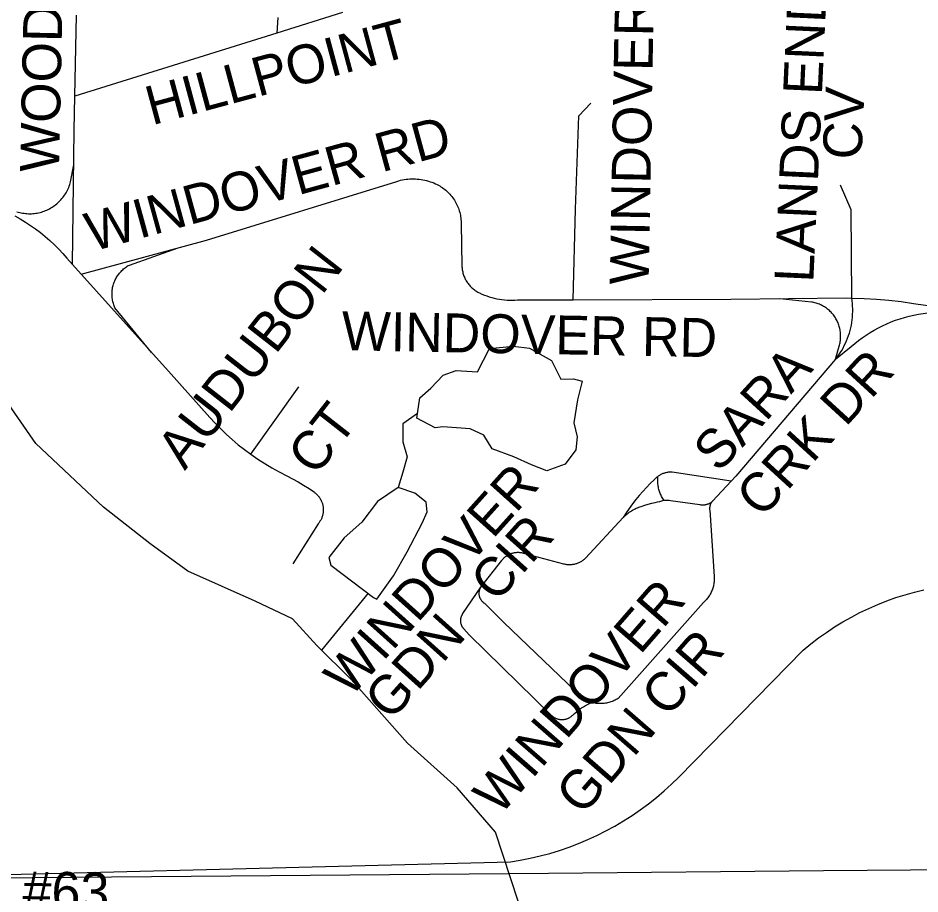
# Model space of a CAD drawing. Extents: x 1670563 to 1761545, y 515755 to 578944.
# Drawn here: x 1696373 to 1698114, y 539003 to 540693 of the extents above; entities that cross this region are included whole.
import ezdxf

# ---------------------------------------------------------------- set-up
doc = ezdxf.new("R2010")
doc.units = 0
for name, color, linetype in [('SHP_LINE', 7, 'Continuous'), ('STREETCL', 7, 'Continuous'), ('STRNAMES', 7, 'Continuous')]:
    doc.layers.add(name, color=color, linetype=linetype)

msp = doc.modelspace()

# ---------------------------------------------------------------- linework, layer by layer
at = {"layer": 'SHP_LINE'}
for points in [[(1697143, 539921), (1697149, 539960), (1697170, 539979), (1697194, 540004), (1697219, 540013), (1697260, 540010), (1697283, 540055), (1697329, 540060), (1697360, 540056), (1697403, 540032), (1697421, 539996), (1697445, 539997), (1697462, 539992), (1697453, 539956), (1697446, 539912), (1697452, 539885), (1697450, 539860), (1697429, 539832), (1697394, 539819), (1697364, 539831), (1697330, 539846), (1697288, 539862), (1697272, 539888), (1697246, 539900), (1697193, 539904), (1697178, 539902), (1697143, 539921)], [(1697353, 538944), (1697295, 539122), (1697221, 539208), (1697125, 539294), (1697016, 539417), (1696950, 539482), (1696903, 539534), (1696831, 539568), (1696701, 539626), (1696628, 539679), (1696538, 539749), (1696408, 539872), (1696332, 539981)], [(1697144, 539930), (1697116, 539910), (1697116, 539875), (1697124, 539846), (1697116, 539817), (1697107, 539787)], [(1697107, 539787), (1697067, 539760), (1697037, 539720), (1697003, 539690), (1696973, 539652), (1696977, 539637), (1697059, 539575), (1697066, 539572), (1697098, 539617), (1697124, 539663), (1697153, 539718), (1697163, 539740), (1697161, 539759), (1697139, 539776), (1697107, 539787)], [(1697049, 539583), (1696959, 539473)]]:
    msp.add_lwpolyline(points, dxfattribs=at)
at = {"layer": 'STREETCL'}
for points in [[(1696483.2, 540542), (1696486.2, 540698.4)], [(1696999.5, 540703.7), (1696872.5, 540663.9)], [(1696874.5, 540694.1), (1696872.5, 540663.9)], [(1696872.5, 540663.9), (1696483.2, 540542)], [(1696478.5, 540217.6), (1696481.9, 540476.5), (1696483.2, 540542)], [(1697444.6, 540149.4), (1697448.9, 540324.3), (1697455.2, 540504.1), (1697478.8, 540528.8)], [(1696371.2, 540319.1), (1696373.9, 540318.3), (1696376.7, 540317.6), (1696379.4, 540317), (1696382.2, 540316.5), (1696385, 540316.1), (1696387.8, 540315.7), (1696390.6, 540315.5), (1696393.4, 540315.4), (1696396.2, 540315.3), (1696399.1, 540315.4), (1696401.9, 540315.6), (1696404.7, 540315.8), (1696407.5, 540316.2), (1696410.3, 540316.7), (1696413, 540317.2), (1696415.8, 540317.9), (1696418.5, 540318.6), (1696421.2, 540319.4), (1696423.9, 540320.4), (1696426.5, 540321.4), (1696429.1, 540322.5), (1696431.6, 540323.7), (1696434.2, 540325), (1696436.6, 540326.4), (1696439, 540327.8), (1696441.4, 540329.4), (1696443.7, 540331), (1696446, 540332.7), (1696448.2, 540334.5), (1696450.3, 540336.3), (1696452.3, 540338.2), (1696454.3, 540340.2), (1696456.3, 540342.3), (1696458.1, 540344.4), (1696459.9, 540346.6), (1696461.6, 540348.9), (1696463.2, 540351.2), (1696464.8, 540353.5), (1696466.2, 540355.9), (1696467.6, 540358.4), (1696468.9, 540360.9), (1696470.1, 540363.5), (1696471.2, 540366.1), (1696472.2, 540368.7), (1696473.1, 540371.4), (1696474, 540374.1), (1696474.7, 540376.8), (1696481, 540409.5)], [(1696495.5, 540198.8), (1696737, 540264), (1697104.5, 540377.8), (1697107.9, 540378.9), (1697111.4, 540379.8), (1697115, 540380.5), (1697118.5, 540381.2), (1697122.1, 540381.7), (1697125.7, 540382.1), (1697129.3, 540382.4), (1697133, 540382.5), (1697136.6, 540382.5), (1697140.2, 540382.4), (1697143.8, 540382.2), (1697147.4, 540381.8), (1697151, 540381.4), (1697154.6, 540380.8), (1697158.1, 540380), (1697161.6, 540379.2), (1697165.1, 540378.2), (1697168.6, 540377.1), (1697172, 540375.9), (1697175.4, 540374.6), (1697178.7, 540373.2), (1697182, 540371.6), (1697184.5, 540370.3), (1697187, 540368.9), (1697189.4, 540367.4), (1697191.8, 540365.9), (1697194.1, 540364.2), (1697196.4, 540362.5), (1697198.6, 540360.7), (1697200.8, 540358.8), (1697202.9, 540356.9), (1697204.9, 540354.9), (1697206.8, 540352.8), (1697208.7, 540350.7), (1697210.5, 540348.4), (1697212.2, 540346.2), (1697213.9, 540343.8), (1697215.5, 540341.5), (1697216.9, 540339), (1697218.3, 540336.5), (1697219.7, 540334), (1697220.9, 540331.4), (1697222, 540328.8), (1697223.1, 540326.2), (1697224, 540323.5), (1697224.9, 540320.8), (1697225.7, 540318), (1697226.4, 540315.3), (1697227, 540312.5), (1697227.4, 540309.7), (1697227.8, 540306.8), (1697228.1, 540304), (1697228.3, 540301.2), (1697228.5, 540298.3), (1697228.5, 540295.5), (1697229.9, 540215.1), (1697230, 540213.1), (1697230.1, 540211), (1697230.4, 540209), (1697230.6, 540206.9), (1697231, 540204.9), (1697231.4, 540202.9), (1697231.9, 540200.9), (1697232.5, 540198.9), (1697233.1, 540196.9), (1697233.8, 540195), (1697234.6, 540193.1), (1697235.4, 540191.2), (1697236.3, 540189.3), (1697237.3, 540187.5), (1697238.3, 540185.7), (1697239.4, 540183.9), (1697240.6, 540182.2), (1697241.8, 540180.6), (1697243.1, 540178.9), (1697244.4, 540177.3), (1697245.8, 540175.8), (1697247.2, 540174.3), (1697248.7, 540172.9), (1697250.2, 540171.5), (1697251.8, 540170.1), (1697253.4, 540168.9), (1697255.1, 540167.6), (1697256.8, 540166.5), (1697258.5, 540165.4), (1697260.3, 540164.3), (1697262.1, 540163.4), (1697264, 540162.4), (1697268.5, 540160.4), (1697273.2, 540158.5), (1697277.9, 540156.7), (1697282.7, 540155.1), (1697287.5, 540153.7), (1697292.4, 540152.5), (1697297.3, 540151.4), (1697302.2, 540150.5), (1697307.2, 540149.8), (1697312.2, 540149.2), (1697317.2, 540148.8), (1697322.2, 540148.6), (1697327.3, 540148.6), (1697332.3, 540148.7), (1697337.3, 540149), (1697444.6, 540149.4)], [(1697982.2, 540152.7), (1697980.7, 540322.9), (1697960.3, 540370.2)], [(1696367.4, 540311.2), (1696377.7, 540305.4), (1696387.9, 540299.3), (1696397.7, 540292.8), (1696407.4, 540285.9), (1696416.8, 540278.8), (1696426, 540271.3), (1696434.9, 540263.5), (1696443.6, 540255.5), (1696451.9, 540247.1), (1696460, 540238.5), (1696467.8, 540229.6), (1696478.5, 540217.6)], [(1696630.9, 540047.9), (1696560.5, 540133.5), (1696559.6, 540135.5), (1696558.8, 540137.6), (1696558.1, 540139.7), (1696557.4, 540141.9), (1696556.8, 540144), (1696556.3, 540146.2), (1696555.8, 540148.4), (1696555.5, 540150.6), (1696555.2, 540152.8), (1696555, 540155), (1696554.8, 540157.2), (1696554.8, 540159.5), (1696554.8, 540161.7), (1696554.9, 540163.9), (1696555.1, 540166.2), (1696555.3, 540168.4), (1696555.6, 540170.6), (1696556, 540172.8), (1696556.5, 540175), (1696557.1, 540177.1), (1696557.7, 540179.3), (1696558.4, 540181.4), (1696559.2, 540183.5), (1696560.1, 540185.6), (1696561, 540187.6), (1696562, 540189.6), (1696563, 540191.6), (1696564.2, 540193.5), (1696565.4, 540195.4), (1696566.6, 540197.2), (1696568, 540199), (1696569.3, 540200.8), (1696570.8, 540202.5), (1696572.3, 540204.1), (1696573.9, 540205.7), (1696575.5, 540207.3), (1696577.2, 540208.7), (1696578.9, 540210.2), (1696580.6, 540211.5), (1696582.5, 540212.8), (1696584.3, 540214.1), (1696586.2, 540215.2), (1696588.2, 540216.3), (1696682.6, 540249.3)], [(1696478.5, 540217.6), (1696495.5, 540198.8)], [(1696495.5, 540198.8), (1696663.7, 540011.5)], [(1697444.6, 540149.4), (1697748.9, 540150.4), (1697971.3, 540152.8), (1697982.2, 540152.7)], [(1697950.7, 540034.4), (1697957.8, 540059.8), (1697958.4, 540062), (1697959, 540064.2), (1697959.5, 540066.5), (1697959.9, 540068.7), (1697960.2, 540071), (1697960.5, 540073.2), (1697960.6, 540075.5), (1697960.7, 540077.8), (1697960.7, 540080.1), (1697960.7, 540082.3), (1697960.5, 540084.6), (1697960.3, 540086.9), (1697960, 540089.1), (1697959.6, 540091.4), (1697959.2, 540093.6), (1697958.6, 540095.8), (1697958, 540098), (1697957.4, 540100.2), (1697956.6, 540102.4), (1697955.8, 540104.5), (1697954.9, 540106.6), (1697953.9, 540108.6), (1697952.8, 540110.7), (1697951.7, 540112.7), (1697950.6, 540114.6), (1697949.3, 540116.5), (1697948, 540118.4), (1697946.6, 540120.2), (1697945.2, 540122), (1697943.7, 540123.7), (1697942.1, 540125.4), (1697940.5, 540127), (1697938.9, 540128.5), (1697937.1, 540130), (1697935.4, 540131.5), (1697933.6, 540132.9), (1697931.7, 540134.2), (1697929.8, 540135.4), (1697927.8, 540136.6), (1697925.9, 540137.7), (1697923.8, 540138.8), (1697921.8, 540139.7), (1697919.7, 540140.6), (1697917.6, 540141.5), (1697915.4, 540142.2), (1697913.2, 540142.9), (1697911, 540143.5), (1697908.8, 540144.1), (1697906.6, 540144.5), (1697904.3, 540144.9), (1697843.2, 540151.4)], [(1697950.7, 540034.4), (1697953.9, 540038.6), (1697957, 540042.8), (1697959.9, 540047.2), (1697962.7, 540051.6), (1697965.3, 540056.2), (1697967.7, 540060.8), (1697970, 540065.6), (1697972.1, 540070.4), (1697974.1, 540075.2), (1697975.9, 540080.2), (1697977.5, 540085.2), (1697978.9, 540090.2), (1697980.2, 540095.3), (1697981.3, 540100.5), (1697982.2, 540105.6), (1697982.9, 540110.8), (1697983.5, 540116), (1697983.8, 540121.3), (1697984, 540126.5), (1697984, 540131.8), (1697983.8, 540137), (1697983.4, 540142.3), (1697982.9, 540147.5), (1697982.2, 540152.7)], [(1697982.2, 540152.7), (1698006.1, 540152), (1698030, 540150.6), (1698053.9, 540148.5), (1698077.7, 540145.7), (1698101.4, 540142.2), (1698385.2, 540102.9)], [(1697950.7, 540034.4), (1697980.9, 540059.3), (1697987.8, 540065.2), (1697995, 540070.8), (1698002.4, 540076.1), (1698009.9, 540081.2), (1698017.6, 540086.1), (1698025.5, 540090.7), (1698033.5, 540095.1), (1698041.6, 540099.1), (1698049.9, 540102.9), (1698058.3, 540106.5), (1698066.8, 540109.7), (1698075.4, 540112.7), (1698084.1, 540115.3), (1698092.9, 540117.7), (1698101.7, 540119.8), (1698110.7, 540121.6), (1698119.6, 540123.1), (1698128.7, 540124.3), (1698354.1, 540107.2)], [(1697950.7, 540034.4), (1697758.4, 539809.1), (1697749.2, 539799.3)], [(1696663.7, 540011.5), (1696743.5, 539922.2), (1696753.8, 539911), (1696764.4, 539900.2), (1696775.4, 539889.7), (1696786.7, 539879.5), (1696798.3, 539869.7), (1696810.3, 539860.3), (1696822.5, 539851.2)], [(1696822.5, 539851.2), (1696915, 539981.2)], [(1696822.5, 539851.2), (1696835.8, 539842), (1696849.4, 539833.3), (1696863.3, 539825), (1696877.5, 539817.1), (1696891.9, 539809.8), (1696903, 539804.1), (1696913.9, 539798.1), (1696924.5, 539791.7), (1696935, 539785), (1696945.2, 539777.9), (1696946.3, 539777), (1696947.4, 539776.1), (1696948.5, 539775.2), (1696949.5, 539774.2), (1696950.6, 539773.2), (1696951.5, 539772.2), (1696952.5, 539771.1), (1696953.4, 539770), (1696954.3, 539768.9), (1696955.1, 539767.7), (1696955.9, 539766.5), (1696956.6, 539765.3), (1696957.3, 539764.1), (1696958, 539762.8), (1696958.6, 539761.5), (1696959.2, 539760.2), (1696959.7, 539758.9), (1696960.2, 539757.5), (1696960.6, 539756.2), (1696961, 539754.8), (1696961.4, 539753.4), (1696961.7, 539752), (1696961.9, 539750.6), (1696962.1, 539749.2), (1696962.3, 539747.8), (1696962.4, 539746.3), (1696962.4, 539744.9), (1696962.4, 539743.5), (1696962.4, 539742.1), (1696962.3, 539740.6), (1696962.1, 539739.2), (1696961.9, 539737.8), (1696961.7, 539736.4), (1696961.4, 539735), (1696961.1, 539733.6), (1696960.7, 539732.2), (1696960.3, 539730.9), (1696959.8, 539729.5), (1696959.3, 539728.2), (1696958.7, 539726.9), (1696958.1, 539725.6), (1696957.4, 539724.3), (1696956.7, 539723.1), (1696956, 539721.9), (1696955.2, 539720.7), (1696954.4, 539719.5), (1696953.5, 539718.4), (1696952.6, 539717.3), (1696903.7, 539639.6)], [(1697608.5, 539808.9), (1697607.4, 539808), (1697606.2, 539807.1), (1697605.1, 539806.2), (1697604, 539805.2), (1697603, 539804.2), (1697601.9, 539803.1), (1697601, 539802), (1697593.3, 539794.8), (1697585.9, 539787.4), (1697578.7, 539779.7), (1697571.8, 539771.8), (1697565.2, 539763.7), (1697558.8, 539755.3), (1697552.7, 539746.8), (1697546.8, 539738), (1697541.3, 539729.1)], [(1697619.8, 539762.4), (1697618.6, 539764.2), (1697617.5, 539765.9), (1697616.4, 539767.8), (1697615.3, 539769.6), (1697614.3, 539771.5), (1697613.4, 539773.5), (1697612.6, 539775.4), (1697611.8, 539777.4), (1697611.1, 539779.4), (1697610.5, 539781.4), (1697609.9, 539783.5), (1697609.4, 539785.6), (1697608.9, 539787.6), (1697608.6, 539789.7), (1697608.3, 539791.9), (1697608.1, 539794), (1697607.9, 539796.1), (1697607.8, 539798.2), (1697607.8, 539800.4), (1697607.9, 539802.5), (1697608, 539804.6), (1697608.2, 539806.7), (1697608.5, 539808.9)], [(1697749.2, 539799.3), (1697635.7, 539816.8), (1697634.2, 539816.8), (1697632.6, 539816.8), (1697631.1, 539816.8), (1697629.6, 539816.7), (1697628.1, 539816.5), (1697626.6, 539816.3), (1697625.1, 539816), (1697623.6, 539815.7), (1697622.2, 539815.3), (1697620.7, 539814.9), (1697619.3, 539814.4), (1697617.8, 539813.9), (1697616.4, 539813.3), (1697615.1, 539812.7), (1697613.7, 539812), (1697612.4, 539811.3), (1697611.1, 539810.5), (1697609.8, 539809.7), (1697608.5, 539808.9)], [(1697749.2, 539799.3), (1697713.5, 539761), (1697713, 539760.5), (1697712.5, 539759.9), (1697712, 539759.3), (1697711.6, 539758.7)], [(1697711.6, 539758.7), (1697711.2, 539758.1), (1697710.8, 539757.5), (1697710.5, 539756.9), (1697710.1, 539756.2), (1697709.8, 539755.6), (1697709.5, 539754.9), (1697709.2, 539754.3), (1697709, 539753.6), (1697708.8, 539752.9), (1697708.6, 539752.2), (1697708.4, 539751.5), (1697708.2, 539750.8), (1697708.1, 539750.1), (1697708, 539749.4), (1697707.9, 539748.7), (1697707.9, 539748), (1697707.8, 539747.2), (1697707.8, 539746.5), (1697707.8, 539745.8), (1697707.9, 539745.1), (1697707.9, 539744.4), (1697708, 539743.7), (1697716.7, 539615.4), (1697716.8, 539613.4), (1697716.9, 539611.3), (1697716.8, 539609.2), (1697716.7, 539607.1), (1697716.6, 539605.1), (1697716.3, 539603), (1697716, 539601), (1697715.6, 539598.9), (1697715.1, 539596.9), (1697714.6, 539594.9), (1697714, 539592.9), (1697713.4, 539590.9), (1697712.6, 539589), (1697711.8, 539587.1), (1697711, 539585.2), (1697710.1, 539583.3), (1697709.1, 539581.5), (1697708, 539579.7), (1697706.9, 539577.9), (1697705.8, 539576.2), (1697704.5, 539574.5), (1697703.3, 539572.9), (1697701.9, 539571.3), (1697700.5, 539569.8), (1697699.1, 539568.3), (1697697.6, 539566.8), (1697696.1, 539565.4), (1697531.3, 539380.1), (1697529.5, 539378.9), (1697527.5, 539377.8), (1697525.6, 539376.8), (1697523.6, 539375.9), (1697521.6, 539375), (1697519.5, 539374.2), (1697517.4, 539373.5), (1697515.3, 539372.8), (1697513.2, 539372.3), (1697511.1, 539371.7), (1697508.9, 539371.3), (1697506.7, 539370.9), (1697504.6, 539370.6), (1697502.4, 539370.4), (1697500.2, 539370.3), (1697498, 539370.2)], [(1697541.3, 539729.1), (1697543, 539731), (1697544.9, 539732.8), (1697546.8, 539734.5), (1697548.8, 539736.2), (1697550.8, 539737.8), (1697552.8, 539739.4), (1697555, 539740.9), (1697557.1, 539742.3), (1697559.3, 539743.6), (1697561.6, 539744.8), (1697563.9, 539746), (1697566.2, 539747.1), (1697568.6, 539748.1), (1697571, 539749), (1697573.5, 539749.9), (1697575.9, 539750.7), (1697582.6, 539752.9), (1697589.3, 539755), (1697596.1, 539756.9), (1697603, 539758.5), (1697607.3, 539759.3), (1697611.5, 539760.2), (1697615.7, 539761.3), (1697619.8, 539762.4)], [(1697619.8, 539762.4), (1697622.4, 539762.5), (1697624.9, 539762.5), (1697627.4, 539762.5), (1697630, 539762.4), (1697632.5, 539762.2), (1697689.1, 539754.1), (1697690.2, 539753.9), (1697691.4, 539753.8), (1697692.5, 539753.7), (1697693.6, 539753.7), (1697694.7, 539753.7), (1697695.8, 539753.7), (1697696.9, 539753.8), (1697698, 539753.9), (1697699.1, 539754), (1697700.2, 539754.2), (1697701.3, 539754.4), (1697702.4, 539754.7), (1697703.5, 539755), (1697704.6, 539755.3), (1697705.6, 539755.7), (1697706.7, 539756.1), (1697707.7, 539756.6), (1697708.7, 539757.1), (1697709.7, 539757.6), (1697710.6, 539758.1), (1697711.6, 539758.7)], [(1697263.8, 539577.6), (1697263.6, 539578.4), (1697263.5, 539579.2), (1697263.4, 539580), (1697263.3, 539580.8), (1697263.2, 539581.6), (1697263.2, 539582.4), (1697263.2, 539583.2), (1697263.2, 539584.1), (1697263.3, 539584.9), (1697263.4, 539585.7), (1697263.5, 539586.5), (1697263.6, 539587.3), (1697263.8, 539588.1), (1697264, 539588.9), (1697264.2, 539589.7), (1697264.4, 539590.4), (1697264.7, 539591.2), (1697265, 539592), (1697265.3, 539592.7), (1697265.7, 539593.4), (1697266.1, 539594.2), (1697266.5, 539594.9), (1697306.6, 539646.3), (1697307.4, 539647.4), (1697308.3, 539648.4), (1697309.2, 539649.4), (1697310.1, 539650.4), (1697311.1, 539651.4), (1697312.1, 539652.3), (1697313.1, 539653.1), (1697314.2, 539654), (1697315.3, 539654.8), (1697316.4, 539655.5), (1697317.6, 539656.3), (1697318.7, 539657), (1697319.9, 539657.6), (1697321.1, 539658.2), (1697322.3, 539658.8), (1697323.6, 539659.3), (1697324.9, 539659.8), (1697326.1, 539660.2), (1697327.4, 539660.6), (1697328.7, 539660.9), (1697330.1, 539661.2), (1697331.4, 539661.5), (1697332.7, 539661.7), (1697334.1, 539661.9), (1697335.4, 539662), (1697336.8, 539662.1), (1697338.1, 539662.1), (1697339.5, 539662.1), (1697340.8, 539662), (1697342.2, 539661.9), (1697343.5, 539661.7), (1697344.9, 539661.5), (1697346.2, 539661.3), (1697347.5, 539661), (1697348.8, 539660.7), (1697426, 539640), (1697427.5, 539639.6), (1697429, 539639.3), (1697430.5, 539639.1), (1697432, 539638.8), (1697433.5, 539638.7), (1697435, 539638.6), (1697436.6, 539638.5), (1697438.1, 539638.5), (1697439.6, 539638.5), (1697441.1, 539638.6), (1697442.7, 539638.8), (1697444.2, 539639), (1697445.7, 539639.2), (1697447.2, 539639.5), (1697448.6, 539639.9), (1697450.1, 539640.3), (1697451.6, 539640.8), (1697453, 539641.3), (1697454.4, 539641.8), (1697455.8, 539642.4), (1697457.2, 539643.1), (1697458.6, 539643.7), (1697459.9, 539644.5), (1697461.2, 539645.3), (1697462.5, 539646.1), (1697463.7, 539647), (1697465, 539647.9), (1697466.2, 539648.8), (1697467.3, 539649.8), (1697468.4, 539650.9), (1697541.3, 539729.1)], [(1695996.2, 539031.2), (1697323.4, 539064.8), (1697342.6, 539068), (1697361.7, 539071.8), (1697380.7, 539076.2), (1697399.5, 539081.2), (1697418.1, 539086.9), (1697436.6, 539093.2), (1697454.7, 539100.2), (1697472.7, 539107.7), (1697490.4, 539115.9), (1697507.8, 539124.7), (1697524.9, 539134), (1697541.6, 539143.9), (1697558.1, 539154.4), (1697574.1, 539165.4), (1697589.8, 539177), (1697605.1, 539189.1), (1697619.9, 539201.6), (1697634.3, 539214.7), (1697648.3, 539228.3), (1697888.6, 539473.5), (1697903.1, 539485.4), (1697918.1, 539496.8), (1697933.4, 539507.6), (1697949, 539518), (1697965, 539527.8), (1697981.4, 539537), (1697998, 539545.7), (1698015, 539553.8), (1698032.2, 539561.3), (1698049.6, 539568.3), (1698067.3, 539574.6), (1698085.2, 539580.3), (1698103.2, 539585.4), (1698121.4, 539589.9)], [(1697243.9, 539503), (1697233.6, 539514.5), (1697233.1, 539515.2), (1697232.6, 539515.8), (1697232.1, 539516.4), (1697231.6, 539517.1), (1697231.2, 539517.8), (1697230.7, 539518.5), (1697230.4, 539519.2), (1697230, 539519.9), (1697229.6, 539520.6), (1697229.3, 539521.4), (1697229, 539522.1), (1697228.8, 539522.9), (1697228.5, 539523.7), (1697228.3, 539524.4), (1697228.1, 539525.2), (1697228, 539526), (1697227.8, 539526.8), (1697227.7, 539527.6), (1697227.6, 539528.4), (1697227.6, 539529.2), (1697227.6, 539530), (1697227.6, 539530.9), (1697227.6, 539531.7), (1697227.7, 539532.5), (1697227.8, 539533.3), (1697227.9, 539534.1), (1697228, 539534.9), (1697228.2, 539535.7), (1697228.4, 539536.4), (1697228.6, 539537.2), (1697228.9, 539538), (1697229.1, 539538.8), (1697229.4, 539539.5), (1697229.8, 539540.2), (1697230.1, 539541), (1697230.5, 539541.7), (1697230.9, 539542.4), (1697231.3, 539543.1), (1697231.8, 539543.8), (1697266.5, 539594.9)], [(1697253.1, 539575.1), (1697253.1, 539575.1)], [(1697253.1, 539575.1), (1697253.1, 539575.1)], [(1697498, 539370.2), (1697495.8, 539370.2), (1697493.6, 539370.3), (1697491.4, 539370.5), (1697489.2, 539370.7), (1697487, 539371), (1697484.8, 539371.4), (1697482.7, 539371.8), (1697480.5, 539372.4), (1697478.4, 539373), (1697476.3, 539373.6), (1697474.2, 539374.4), (1697472.2, 539375.2), (1697470.2, 539376.1), (1697468.2, 539377), (1697466.2, 539378.1), (1697464.3, 539379.2), (1697311, 539526.9), (1697273.8, 539563.2), (1697273.1, 539563.7), (1697272.5, 539564.2), (1697271.8, 539564.7), (1697271.2, 539565.2), (1697270.6, 539565.7), (1697270, 539566.3), (1697269.4, 539566.9), (1697268.9, 539567.5), (1697268.4, 539568.1), (1697267.9, 539568.8), (1697267.4, 539569.4), (1697267, 539570.1), (1697266.5, 539570.8), (1697266.1, 539571.5), (1697265.7, 539572.2), (1697265.4, 539573), (1697265, 539573.7), (1697264.7, 539574.5), (1697264.5, 539575.2), (1697264.2, 539576), (1697264, 539576.8), (1697263.8, 539577.6)], [(1697243.9, 539503), (1697402.3, 539347.8), (1697403, 539347.1), (1697403.8, 539346.4), (1697404.5, 539345.8), (1697405.4, 539345.2), (1697406.2, 539344.6), (1697407, 539344), (1697407.9, 539343.5), (1697408.8, 539343), (1697409.7, 539342.5), (1697410.6, 539342), (1697411.5, 539341.6), (1697412.5, 539341.3), (1697413.4, 539340.9), (1697414.4, 539340.6), (1697415.4, 539340.3), (1697416.4, 539340.1), (1697417.4, 539339.9), (1697418.4, 539339.7), (1697419.4, 539339.6), (1697420.4, 539339.5), (1697421.4, 539339.4), (1697422.4, 539339.4), (1697423.5, 539339.4), (1697424.5, 539339.4), (1697425.5, 539339.5), (1697426.5, 539339.6), (1697427.5, 539339.7), (1697428.5, 539339.9), (1697429.5, 539340.1), (1697430.5, 539340.3), (1697431.5, 539340.6), (1697432.5, 539340.9), (1697433.4, 539341.3), (1697434.4, 539341.6), (1697435.3, 539342), (1697436.2, 539342.5), (1697437.1, 539343), (1697438, 539343.5), (1697438.9, 539344), (1697439.7, 539344.6), (1697440.6, 539345.2), (1697441.4, 539345.8), (1697442.2, 539346.4), (1697442.9, 539347.1), (1697443.7, 539347.8), (1697446.9, 539350.8), (1697450.2, 539353.7), (1697453.6, 539356.5), (1697457.1, 539359.2), (1697460.7, 539361.8), (1697464.4, 539364.2), (1697468.1, 539366.5), (1697472, 539368.6), (1697475.9, 539370.7), (1697479.9, 539372.6)], [(1699790.6, 539062.5), (1699309.9, 539058.6), (1698728.9, 539052.9), (1698398.4, 539049.5), (1698179.9, 539049.3), (1697927.5, 539047.8), (1697396.7, 539042.6), (1696323.3, 539033.7), (1696137.8, 539032.3), (1695996.2, 539031.2)]]:
    msp.add_lwpolyline(points, dxfattribs=at)

# ---------------------------------------------------------------- texts
at = {"layer": 'STRNAMES'}
for s, rotation, p in [('WOODTHRUSH', 88.7748, (1696452.3, 540395.2)), ('WINDOVER CV', 88.9512, (1697590.1, 540177.9)), ('LANDS END', 87.3682, (1697907.8, 540181.7)), ('HILLPOINT', 15.068, (1696631.8, 540485.7)), ('CV', 87.3682, (1698000.6, 540418.7)), ('WINDOVER RD', 15.3275, (1696516.1, 540241.8)), ('AUDUBON', 51.9822, (1696695.3, 539818.6)), ('WINDOVER RD', 358.9105, (1696997.4, 540052.1)), ('SARA ', 47.5436, (1697725.7, 539813.9)), ('CRK DR', 47.5436, (1697808.5, 539725.8)), ('CT', 51.9822, (1696947.8, 539806.8)), ('WINDOVER ', 48.1102, (1697014.2, 539379.6)), ('GDN   CIR', 48.1743, (1697092.1, 539334.4)), ('WINDOVER ', 48.9655, (1697303, 539151.9)), ('GDN CIR', 48.9655, (1697462.1, 539151.7)), ('HWY #63', 359.2392, (1696119.9, 538974.9))]:
    msp.add_text(s, height=75, rotation=rotation, dxfattribs=at).set_placement(p)

doc.saveas('drawing.dxf')
